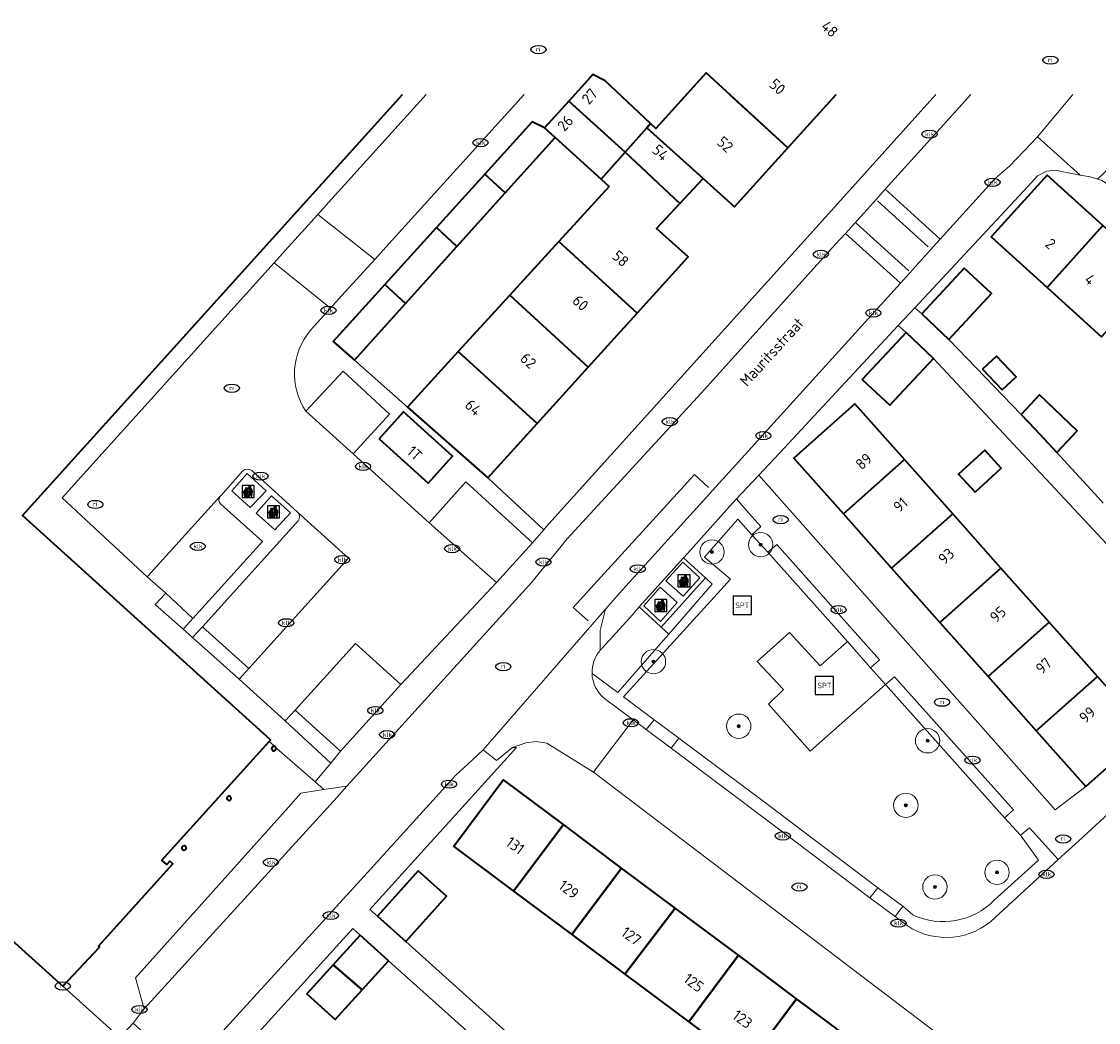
# Model space of a CAD drawing. Header units: metres. Extents: x 103671 to 105190, y 427150 to 429171.
# Tile 268 of 320: x 103787 to 103875, y 429088 to 429170. Entities that reach past the tile are written whole.
import ezdxf
from ezdxf.enums import TextEntityAlignment as Align

# ---------------------------------------------------------------- set-up
doc = ezdxf.new("R2010")
doc.units = ezdxf.units.M
for name, color, linetype, lineweight in [('B-WE-GR-BOOM-S', 253, 'Continuous', 25), ('B-WE-GR-HAAG-GV', 253, 'Continuous', 13), ('B-WE-IE-AFVAL APART PLAATS-S', 253, 'Continuous', 25), ('B-WE-IE-MEUBILAIR-S', 253, 'Continuous', 25), ('B-WE-IE-MEUBILAIR_WEGMEUBILAIR-S', 253, 'Continuous', 25), ('B-WE-OG-BEBOUWING-GV', 253, 'Continuous', 35), ('B-WE-OG-BEBOUWING-T18', 7, 'Continuous', 18), ('B-WE-OG-TERREIN_BEGROEID-GV', 253, 'Continuous', 18), ('B-WE-OG-TERREIN_ERF-GV', 253, 'Continuous', 18), ('B-WE-OG-TOPOGRAFIE-T18', 7, 'Continuous', 18), ('B-WE-VH-GESLOTENVERHARDING_BETON-GV', 253, 'Continuous', 18), ('B-WE-VH-HALFVERHARDING_GRASBETONSTEEN-GV', 253, 'Continuous', 18), ('B-WE-VH-ONVERHARD_BOOMSCHORS-GV', 253, 'Continuous', 18), ('B-WE-VH-ONVERHARD_ZAND-GV', 253, 'Continuous', 18), ('B-WE-VH-OPENVERHARDING-GV', 253, 'Continuous', 18), ('B-WE-VH-OPENVERHARDING_BETONSTRAATSTEEN-GV', 253, 'Continuous', 18), ('B-WE-VH-OPENVERHARDING_TEGEL-GV', 253, 'Continuous', 18), ('B-WE-VW-MARKERING_PICTOGRAM-G', 253, 'Continuous', 18)]:
    doc.layers.add(name, color=color, linetype=linetype, lineweight=lineweight)
doc.styles.add('NLCS-ISO', font='NLCS-ISO.ttf')
doc.styles.add('NLCS-ISO-M500-T18', font='NLCS-ISO.ttf', dxfattribs={"height": 0.9})

# ---------------------------------------------------------------- blocks, each defined once
blk = doc.blocks.new('SIE-AFVAL APART PLAATS-SO')
h = blk.add_hatch(color=256)
h.dxf.hatch_style = 1
h.paths.add_polyline_path([(-0.09, 0.07), (-1.76, 0.07, 0.819081), (-1.79, -0.09), (-1.4, -2.19, 0.36153), (-1.37, -2.21), (-0.47, -2.21, 0.36153), (-0.44, -2.19), (-0.05, -0.09, 0.819081)])
h.paths.add_polyline_path([(-0.16, -0.1), (-0.2, -0.33), (-0.49, -0.33), (-0.47, -0.1)], flags=16)
h.paths.add_polyline_path([(-0.55, -0.1), (-0.58, -0.33), (-0.87, -0.33), (-0.87, -0.1)], flags=16)
h.paths.add_polyline_path([(-0.22, -0.42), (-0.27, -0.73), (-0.53, -0.73), (-0.5, -0.42)], flags=16)
h.paths.add_polyline_path([(-0.58, -0.42), (-0.61, -0.73), (-0.87, -0.73), (-0.87, -0.42)], flags=16)
h.paths.add_polyline_path([(-0.95, -0.1), (-0.95, -0.33), (-1.27, -0.33), (-1.29, -0.1)], flags=16)
h.paths.add_polyline_path([(-0.95, -0.42), (-0.95, -0.73), (-1.23, -0.73), (-1.26, -0.42)], flags=16)
h.paths.add_polyline_path([(-0.29, -0.83), (-0.34, -1.09), (-0.56, -1.09), (-0.54, -0.83)], flags=16)
h.paths.add_polyline_path([(-0.62, -0.83), (-0.65, -1.09), (-0.87, -1.09), (-0.87, -0.83)], flags=16)
h.paths.add_polyline_path([(-0.95, -0.83), (-0.95, -1.09), (-1.2, -1.09), (-1.22, -0.83)], flags=16)
h.paths.add_polyline_path([(-1.35, -0.33), (-1.64, -0.33), (-1.69, -0.1), (-1.37, -0.1)], flags=16)
h.paths.add_polyline_path([(-1.34, -0.42), (-1.31, -0.73), (-1.57, -0.73), (-1.63, -0.42)], flags=16)
h.paths.add_polyline_path([(-0.36, -1.18), (-0.41, -1.44), (-0.6, -1.44), (-0.57, -1.18)], flags=16)
h.paths.add_polyline_path([(-0.65, -1.18), (-0.68, -1.44), (-0.87, -1.44), (-0.87, -1.18)], flags=16)
h.paths.add_polyline_path([(-1.3, -0.83), (-1.28, -1.09), (-1.5, -1.09), (-1.55, -0.83)], flags=16)
h.paths.add_polyline_path([(-0.95, -1.18), (-0.95, -1.44), (-1.17, -1.44), (-1.19, -1.18)], flags=16)
h.paths.add_polyline_path([(-0.42, -1.53), (-0.47, -1.79), (-0.63, -1.79), (-0.6, -1.53)], flags=16)
h.paths.add_polyline_path([(-1.27, -1.18), (-1.25, -1.44), (-1.44, -1.44), (-1.49, -1.18)], flags=16)
h.paths.add_polyline_path([(-0.69, -1.53), (-0.71, -1.79), (-0.87, -1.79), (-0.87, -1.53)], flags=16)
h.paths.add_polyline_path([(-0.95, -1.53), (-0.95, -1.79), (-1.13, -1.79), (-1.16, -1.53)], flags=16)
h.paths.add_polyline_path([(-1.24, -1.53), (-1.22, -1.79), (-1.37, -1.79), (-1.42, -1.53)], flags=16)
h.paths.add_polyline_path([(-0.49, -1.89), (-0.53, -2.13), (-0.66, -2.13), (-0.64, -1.89)], flags=16)
h.paths.add_polyline_path([(-0.72, -1.89), (-0.74, -2.13), (-0.87, -2.13), (-0.87, -1.89)], flags=16)
h.paths.add_polyline_path([(-0.95, -1.89), (-0.95, -2.13), (-1.1, -2.13), (-1.12, -1.89)], flags=16)
h.paths.add_polyline_path([(-1.21, -1.89), (-1.18, -2.13), (-1.31, -2.13), (-1.35, -1.89)], flags=16)
h.paths.add_polyline_path([(-0.19, 0.78, -0.01173), (-0.3, 0.78, -0.148797), (-0.42, 1.03, -0.136076), (-0.69, 0.87), (-0.78, 0.85, -0.038293), (-1.14, 0.96), (-1.19, 0.81, -0.243822), (-1.56, 0.45, 0.344326), (-1, 0.22, -0.139345), (-0.6, 0.22, 0.618436), (-0.56, 0.27, -0.441494), (-0.47, 0.44, 0.309048)])
h.paths.add_polyline_path([(-0.49, 0.51, 0.351556), (-0.64, 0.31, 0.121061), (-1.02, 0.29, -0.288745), (-1.45, 0.42, 0.203599), (-1.12, 0.79), (-1.09, 0.87, 0.083075), (-0.28, 0.71, -0.242261)], flags=16)
h.paths.add_polyline_path([(-0.4, 0.79, -0.023345), (-0.63, 0.82, 0.07081), (-0.46, 0.9, 0.059965)], flags=16)
h.paths.add_polyline_path([(1.12, 1.48), (-1.07, 1.48, 0.860559), (-1.08, 1.42), (0.29, 1, -0.146703), (0.53, 0.28, 0.421968), (0.56, 0.25), (1.6, 0.31, 0.450293), (1.63, 0.34, 0.122241)])
h.paths.add_polyline_path([(0.26, 1.93, 1), (1.07, 1.93, 1)])
h.paths.add_polyline_path([(1.65, 0.15, 0.429303), (1.62, 0.18), (0.55, 0.23, 0.38429), (0.51, 0.2), (0.16, -2.16, 0.83726), (0.22, -2.18), (0.99, -0.78, -0.688204), (1.05, -0.78), (1.36, -2.14, 0.84934), (1.42, -2.14)])
for p, q in [((-0.09, 0.07), (-1.76, 0.07)), ((-1.4, -2.19), (-1.79, -0.09)), ((-1.37, -0.1), (-1.69, -0.1)), ((-1.64, -0.33), (-1.69, -0.1)), ((-1.64, -0.33), (-1.35, -0.33)), ((-1.63, -0.42), (-1.34, -0.42)), ((-1.57, -0.73), (-1.63, -0.42)), ((-1.57, -0.73), (-1.31, -0.73)), ((-1.55, -0.83), (-1.3, -0.83)), ((-1.5, -1.09), (-1.55, -0.83)), ((-1.5, -1.09), (-1.28, -1.09)), ((-1.49, -1.18), (-1.27, -1.18)), ((-1.44, -1.44), (-1.49, -1.18)), ((-1.44, -1.44), (-1.25, -1.44)), ((-1.42, -1.53), (-1.24, -1.53)), ((-1.37, -1.79), (-1.42, -1.53)), ((-1.37, -1.79), (-1.22, -1.79)), ((-1.37, -2.21), (-0.47, -2.21)), ((-1.31, -2.13), (-1.35, -1.89)), ((-1.35, -1.89), (-1.21, -1.89)), ((-1.31, -2.13), (-1.18, -2.13)), ((-0.95, -0.1), (-1.29, -0.1)), ((-1.27, -0.33), (-0.95, -0.33)), ((-1.26, -0.42), (-0.95, -0.42)), ((-1.23, -0.73), (-0.95, -0.73)), ((-1.22, -0.83), (-0.95, -0.83)), ((-1.2, -1.09), (-0.95, -1.09)), ((-1.19, -1.18), (-0.95, -1.18)), ((-1.17, -1.44), (-0.95, -1.44)), ((-1.16, -1.53), (-0.95, -1.53)), ((-1.13, -1.79), (-0.95, -1.79)), ((-1.12, -1.89), (-0.95, -1.89)), ((-1.1, -2.13), (-0.95, -2.13)), ((-0.95, -0.1), (-0.95, -0.33)), ((-0.95, -0.42), (-0.95, -0.73)), ((-0.95, -0.83), (-0.95, -1.09)), ((-0.95, -1.18), (-0.95, -1.44)), ((-0.95, -1.53), (-0.95, -1.79)), ((-0.95, -1.89), (-0.95, -2.13)), ((-0.87, -0.1), (-0.87, -0.33)), ((-0.55, -0.1), (-0.87, -0.1)), ((-0.87, -0.33), (-0.58, -0.33)), ((-0.87, -0.42), (-0.87, -0.73)), ((-0.87, -0.42), (-0.58, -0.42)), ((-0.87, -0.73), (-0.61, -0.73)), ((-0.87, -0.83), (-0.62, -0.83)), ((-0.87, -0.83), (-0.87, -1.09)), ((-0.87, -1.09), (-0.65, -1.09)), ((-0.87, -1.18), (-0.65, -1.18)), ((-0.87, -1.18), (-0.87, -1.44)), ((-0.87, -1.44), (-0.68, -1.44)), ((-0.87, -1.53), (-0.69, -1.53)), ((-0.87, -1.53), (-0.87, -1.79)), ((-0.87, -1.79), (-0.71, -1.79)), ((-0.87, -1.89), (-0.87, -2.13)), ((-0.87, -1.89), (-0.72, -1.89)), ((-0.87, -2.13), (-0.74, -2.13)), ((-0.66, -2.13), (-0.53, -2.13)), ((-0.64, -1.89), (-0.49, -1.89)), ((-0.63, -1.79), (-0.47, -1.79)), ((-0.6, -1.44), (-0.41, -1.44)), ((-0.6, -1.53), (-0.42, -1.53)), ((-0.57, -1.18), (-0.36, -1.18)), ((-0.56, -1.09), (-0.34, -1.09)), ((-0.54, -0.83), (-0.29, -0.83)), ((-0.53, -0.73), (-0.27, -0.73)), ((-0.53, -2.13), (-0.49, -1.89)), ((-0.5, -0.42), (-0.22, -0.42)), ((-0.49, -0.33), (-0.2, -0.33)), ((-0.16, -0.1), (-0.47, -0.1)), ((-0.47, -1.79), (-0.42, -1.53)), ((-0.44, -2.19), (-0.05, -0.09)), ((-0.41, -1.44), (-0.36, -1.18)), ((-0.34, -1.09), (-0.29, -0.83)), ((-0.27, -0.73), (-0.22, -0.42)), ((-0.2, -0.33), (-0.16, -0.1))]:
    blk.add_line(p, q)
blk.add_lwpolyline([(-2.5, -2.51), (2.5, -2.51), (2.5, 2.49), (-2.5, 2.49)], close=True)
for points in [[(-0.78, 0.85, -0.038293), (-1.14, 0.96), (-1.19, 0.81, -0.243822), (-1.56, 0.45, 0.344326), (-1, 0.22, -0.139345), (-0.6, 0.22, 0.618436), (-0.56, 0.27, -0.441494), (-0.47, 0.44, 0.309048), (-0.19, 0.78, -0.01173), (-0.3, 0.78, -0.01173)], [(-0.78, 0.85), (-0.69, 0.87, 0.136076), (-0.42, 1.03, 0.156405), (-0.29, 0.77)], [(-0.78, 0.85), (-0.69, 0.87, 0.136076), (-0.42, 1.03, 0.148797), (-0.3, 0.78, 0.148797)], [(-0.63, 0.82, 0.07081), (-0.46, 0.9, 0.059965), (-0.4, 0.79, 0.059965)], [(-0.4, 0.79, -0.023345), (-0.63, 0.82)]]:
    blk.add_lwpolyline(points, format="xyb")
for points in [[(-1.09, 0.87), (-1.12, 0.79, -0.203599), (-1.45, 0.42, 0.288745), (-1.02, 0.29, -0.121061), (-0.64, 0.31, -0.351556), (-0.49, 0.51, 0.242261), (-0.28, 0.71, -0.083075)], [(-1.07, 1.48), (1.12, 1.48, -0.122241), (1.63, 0.34, -0.450293), (1.6, 0.31), (0.56, 0.25, -0.421968), (0.53, 0.28, 0.146703), (0.29, 1), (-1.08, 1.42, -0.860559)], [(0.55, 0.23), (1.62, 0.18, -0.429303), (1.65, 0.15), (1.42, -2.14, -0.84934), (1.36, -2.14), (1.05, -0.78, 0.688204), (0.99, -0.78), (0.22, -2.18, -0.83726), (0.16, -2.16), (0.51, 0.2, -0.38429)]]:
    blk.add_lwpolyline(points, format="xyb", close=True)
for points in [[(-1.35, -0.33), (-1.37, -0.1)], [(-1.31, -0.73), (-1.34, -0.42)], [(-1.28, -1.09), (-1.3, -0.83)], [(-1.27, -0.33), (-1.29, -0.1)], [(-1.25, -1.44), (-1.27, -1.18)], [(-1.23, -0.73), (-1.26, -0.42)], [(-1.22, -1.79), (-1.24, -1.53)], [(-1.2, -1.09), (-1.22, -0.83)], [(-1.18, -2.13), (-1.21, -1.89)], [(-1.17, -1.44), (-1.19, -1.18)], [(-1.18, -2.22), (-1.18, -2.21)], [(-1.13, -1.79), (-1.16, -1.53)], [(-1.1, -2.13), (-1.12, -1.89)], [(-0.74, -2.13), (-0.72, -1.89)], [(-0.71, -1.79), (-0.69, -1.53)], [(-0.68, -1.44), (-0.65, -1.18)], [(-0.66, -2.13), (-0.64, -1.89)], [(-0.65, -1.09), (-0.62, -0.83)], [(-0.63, -1.79), (-0.6, -1.53)], [(-0.61, -0.73), (-0.58, -0.42)], [(-0.6, -1.44), (-0.57, -1.18)], [(-0.58, -0.33), (-0.55, -0.1)], [(-0.56, -1.09), (-0.54, -0.83)], [(-0.53, -0.73), (-0.5, -0.42)], [(-0.49, -0.33), (-0.47, -0.1)]]:
    blk.add_lwpolyline(points)
blk.add_circle((0.66, 1.93), 0.401)
for centre, radius, start, end in [((-1.76, -0.01), 0.0869, 90, 247.281), ((-0.09, -0.01), 0.0869, 292.719, 90), ((-1.37, -2.18), 0.0318, 190.4943, 270), ((-0.47, -2.18), 0.0318, 270, 349.5057)]:
    blk.add_arc(centre, radius, start, end)
blk = doc.blocks.new('SIE-MEUBILAIR_PUT_KOLK-SO')
blk.add_ellipse((0, 0), major_axis=(1.25, 0), ratio=0.54)
at = {"style": 'NLCS-ISO'}
blk.add_text('klk', height=0.75, dxfattribs=at).set_placement((0.03, 0), align=Align.MIDDLE_CENTER)
blk = doc.blocks.new('SIE-MEUBILAIR_PUT_RIOOLPUT-SO')
blk.add_ellipse((0, 0), major_axis=(1.25, 0), ratio=0.54)
at = {"style": 'NLCS-ISO'}
blk.add_text('ri', height=0.75, dxfattribs=at).set_placement((-0.04, 0.07), align=Align.MIDDLE_CENTER)
blk = doc.blocks.new('SIE-WEG_SPEELTOESTEL-SO')
at = {"flags": 128}
blk.add_lwpolyline([(-3.75, -3.75), (3.75, -3.75), (3.75, 3.75), (-3.75, 3.75)], close=True, dxfattribs=at)
at = {"style": 'NLCS-ISO'}
blk.add_text('SPT', height=2.25, dxfattribs=at).set_placement((0, 0), align=Align.MIDDLE_CENTER)
blk = doc.blocks.new('SGR-BOOM_GBKN-SO')
at = {"linetype": 'ByBlock', "lineweight": 18}
h = blk.add_hatch(color=0, dxfattribs=at)
h.dxf.hatch_style = 1
edge = h.paths.add_edge_path()
edge.add_arc((0, 0), 0.25, 0, 360)
at = {"color": 0, "linetype": 'ByBlock', "lineweight": 18}
for radius in [2, 0.25]:
    blk.add_circle((0, 0), radius, dxfattribs=at)
at = {"color": 0, "linetype": 'ByBlock', "lineweight": 18, "style": 'NLCS-ISO'}
blk.add_attdef('SOORT', (2.5, 0), '', height=1.5, dxfattribs=at)

msp = doc.modelspace()

# ---------------------------------------------------------------- linework, layer by layer
at = {"layer": 'B-WE-GR-HAAG-GV', "flags": 128}
for points in [[(103846.441, 429130.093), (103845.405, 429131.259), (103845.095, 429130.913), (103841.392, 429126.779), (103841.07, 429126.419), (103842.881, 429124.768), (103843.431, 429124.266), (103839.856, 429120.161), (103839.415, 429119.654), (103835.675, 429115.359), (103833.555, 429116.938)], [(103834.592, 429114.868), (103836.93, 429113.116), (103837.998, 429112.315), (103838.663, 429113.135), (103836.146, 429115.009), (103839.425, 429118.618), (103844.932, 429124.679), (103842.795, 429126.474), (103845.536, 429129.606), (103846.677, 429128.321), (103847.416, 429128.995), (103846.441, 429130.093)], [(103866.67, 429096.917), (103871.818, 429101.641), (103869.453, 429104.243), (103868.735, 429103.639), (103870.216, 429101.59), (103866.571, 429098.313)], [(103859.896, 429097.107), (103859.074, 429097.816), (103858.431, 429096.963), (103859.412, 429096.224)]]:
    msp.add_lwpolyline(points, dxfattribs=at)
for points in [[(103848.729, 429127.516), (103847.994, 429126.891), (103854.522, 429119.54), (103856.405, 429117.398), (103857.149, 429118.043), (103856.024, 429119.303)], [(103798.564, 429123.517), (103797.706, 429122.596), (103799.999, 429120.571), (103800.803, 429121.452)], [(103801.578, 429120.764), (103800.762, 429119.873), (103804.589, 429116.464), (103805.376, 429117.35)], [(103858.381, 429116.662), (103857.636, 429116.032), (103867.416, 429105.076), (103868.139, 429105.725)], [(103809.19, 429113.914), (103808.356, 429113.034), (103812.114, 429109.573), (103812.917, 429110.555)], [(103840.677, 429111.604), (103840.04, 429110.784), (103848.866, 429104.168), (103856.373, 429098.513), (103857.007, 429099.341), (103847.683, 429106.402)]]:
    msp.add_lwpolyline(points, close=True, dxfattribs=at)
at = {"layer": 'B-WE-GR-HAAG-GV'}
for points in [[(103833.555, 429116.938, 0.219818), (103834.592, 429114.868)], [(103866.571, 429098.313, -0.318251), (103859.896, 429097.107)], [(103859.412, 429096.224, 0.356952), (103866.67, 429096.917)]]:
    msp.add_lwpolyline(points, format="xyb", dxfattribs=at)
at = {"layer": 'B-WE-OG-BEBOUWING-GV', "flags": 128}
for points in [[(103834.646, 429165.588), (103833.623, 429166.1), (103833.434, 429165.891), (103831.649, 429163.918), (103836.266, 429159.739), (103838.043, 429161.74), (103838.347, 429162.082)], [(103849.635, 429160.097), (103842.919, 429166.244), (103838.79, 429161.663), (103838.347, 429162.082), (103838.043, 429161.74), (103842.669, 429157.573), (103845.248, 429155.25)], [(103831.649, 429163.918), (103829.656, 429161.716), (103830.521, 429160.932), (103834.294, 429157.515), (103836.266, 429159.739)], [(103830.521, 429160.932), (103829.656, 429161.716), (103828.653, 429162.221), (103824.758, 429157.928), (103826.436, 429156.396)], [(103840.762, 429155.521), (103842.669, 429157.573), (103838.043, 429161.74), (103836.266, 429159.739)], [(103830.821, 429152.392), (103837.252, 429146.521), (103841.435, 429151.147), (103838.856, 429153.47), (103840.762, 429155.521), (103836.266, 429159.739), (103834.294, 429157.515), (103834.951, 429156.921)], [(103826.436, 429156.396), (103824.758, 429157.928), (103820.781, 429153.543), (103822.468, 429151.991)], [(103875.495, 429153.708), (103870.905, 429157.856), (103866.306, 429152.767), (103870.907, 429148.61)], [(103822.468, 429151.991), (103820.781, 429153.543), (103816.538, 429148.866), (103818.247, 429147.305)], [(103879.966, 429149.668), (103875.495, 429153.708), (103870.907, 429148.61), (103875.369, 429144.578)], [(103837.252, 429146.521), (103830.821, 429152.392), (103826.811, 429147.994), (103833.236, 429142.082)], [(103860.618, 429146.445), (103862.853, 429144.363), (103866.35, 429148.114), (103864.116, 429150.197)], [(103818.247, 429147.305), (103816.538, 429148.866), (103812.3, 429144.194), (103814.052, 429142.648)], [(103822.577, 429143.351), (103829.044, 429137.446), (103833.236, 429142.082), (103826.811, 429147.994)], [(103861.594, 429142.802), (103859.33, 429144.912), (103855.738, 429141.056), (103858.003, 429138.947)], [(103829.044, 429137.446), (103822.577, 429143.351), (103818.421, 429138.793), (103825.006, 429132.982)], [(103865.613, 429141.903), (103867.212, 429140.207), (103868.361, 429141.29), (103866.761, 429142.986)], [(103854.194, 429130.023), (103859.205, 429134.486), (103855.138, 429139.061), (103850.13, 429134.593)], [(103868.787, 429138.19), (103869.908, 429137.023), (103871.702, 429135.067), (103873.378, 429136.846), (103870.287, 429139.817)], [(103816.089, 429136.185), (103820.107, 429132.544), (103822.104, 429134.759), (103818.086, 429138.4)], [(103865.001, 429131.812), (103867.152, 429133.775), (103865.798, 429135.259), (103863.647, 429133.296)], [(103858.151, 429125.573), (103863.163, 429130.036), (103859.205, 429134.486), (103854.194, 429130.023)], [(103863.163, 429130.036), (103858.151, 429125.573), (103862.109, 429121.122), (103867.12, 429125.586)], [(103866.067, 429116.673), (103871.077, 429121.135), (103867.12, 429125.586), (103862.109, 429121.122)], [(103866.067, 429116.673), (103870.024, 429112.222), (103875.034, 429116.685), (103871.077, 429121.135)], [(103874.089, 429107.651), (103879.098, 429112.115), (103875.034, 429116.685), (103870.024, 429112.222)], [(103827.123, 429099.061), (103831.204, 429104.523), (103826.282, 429108.201), (103822.214, 429102.729)], [(103831.204, 429104.523), (103827.123, 429099.061), (103831.909, 429095.485), (103835.987, 429100.95)], [(103836.248, 429092.243), (103840.383, 429097.665), (103835.987, 429100.95), (103831.909, 429095.485)], [(103815.945, 429096.994), (103818.267, 429094.909), (103821.612, 429098.635), (103819.29, 429100.72)], [(103840.383, 429097.665), (103836.248, 429092.243), (103841.491, 429088.325), (103845.572, 429093.788)], [(103816.84, 429093.345), (103814.519, 429095.449), (103812.306, 429093.007), (103814.678, 429090.959)], [(103814.678, 429090.959), (103812.306, 429093.007), (103810.147, 429090.625), (103812.468, 429088.521)], [(103850.353, 429090.216), (103845.572, 429093.788), (103841.491, 429088.325), (103846.272, 429084.753)], [(103855.143, 429086.637), (103850.353, 429090.216), (103846.272, 429084.753), (103851.062, 429081.175)]]:
    msp.add_lwpolyline(points, close=True, dxfattribs=at)
for points in [[(103775.061, 429164.479), (103764.597, 429152.816), (103764.878, 429152.549), (103759.922, 429147.088), (103762.896, 429144.383), (103762.623, 429144.087), (103765.624, 429141.42), (103756.838, 429131.708), (103751.66, 429125.984), (103790.108, 429091.262), (103793.137, 429094.448), (103793.05, 429094.531), (103799.16, 429101.285), (103798.901, 429101.511), (103798.658, 429101.232), (103798.236, 429101.6), (103807.05, 429111.345), (103807.159, 429111.466), (103786.812, 429129.891), (103818.013, 429164.479)], [(103844.848, 429164.479), (103849.635, 429160.097), (103853.6, 429164.479)]]:
    msp.add_lwpolyline(points, dxfattribs=at)
at = {"layer": 'B-WE-OG-BEBOUWING-GV'}
for points in [[(103807.506, 429110.934, 1.404315), (103807.503, 429110.579)], [(103807.503, 429110.579, 0.452365), (103807.611, 429110.838)], [(103807.611, 429110.838, 0.193867), (103807.506, 429110.934)], [(103803.783, 429106.867, 1.224559), (103803.805, 429106.511)], [(103803.805, 429106.511, 0.803428), (103803.783, 429106.867)], [(103800.068, 429102.79, 1.287765), (103800.155, 429102.446)], [(103800.155, 429102.446, 0.758715), (103800.068, 429102.79)]]:
    msp.add_lwpolyline(points, format="xyb", dxfattribs=at)
at = {"layer": 'B-WE-OG-TERREIN_BEGROEID-GV', "flags": 128}
for points in [[(103857.636, 429116.032), (103851.45, 429110.547), (103848.039, 429114.415), (103849.287, 429115.599), (103848.817, 429116.094), (103847.101, 429117.902), (103849.763, 429120.295), (103852.296, 429117.564), (103854.522, 429119.54), (103847.994, 429126.891), (103846.677, 429128.321), (103845.536, 429129.606), (103842.795, 429126.474), (103844.932, 429124.679), (103839.425, 429118.618), (103836.146, 429115.009), (103838.663, 429113.135), (103840.677, 429111.604), (103847.683, 429106.402), (103857.007, 429099.341), (103859.074, 429097.816), (103859.896, 429097.107)], [(103866.571, 429098.313), (103870.216, 429101.59), (103868.735, 429103.639), (103867.416, 429105.076), (103857.636, 429116.032)]]:
    msp.add_lwpolyline(points, dxfattribs=at)
at = {"layer": 'B-WE-OG-TERREIN_BEGROEID-GV'}
msp.add_lwpolyline([(103859.896, 429097.107, 0.318251), (103866.571, 429098.313)], format="xyb", dxfattribs=at)
at = {"layer": 'B-WE-OG-TERREIN_ERF-GV', "flags": 128}
for points in [[(103853.6, 429164.479), (103849.635, 429160.097), (103845.248, 429155.25), (103842.669, 429157.573), (103840.762, 429155.521), (103838.856, 429153.47), (103841.435, 429151.147), (103837.252, 429146.521), (103833.236, 429142.082), (103829.044, 429137.446), (103825.006, 429132.982), (103829.593, 429128.73), (103829.778, 429128.935), (103851.257, 429152.759), (103861.785, 429164.479)], [(103835.817, 429164.479), (103838.347, 429162.082), (103838.79, 429161.663), (103841.328, 429164.479)], [(103875.409, 429157.417), (103875.041, 429157.523), (103874.439, 429157.696), (103873.629, 429157.842), (103872.629, 429158.022), (103871.599, 429158.266), (103870.895, 429158.173), (103870.131, 429157.781), (103869.358, 429156.951), (103860.061, 429146.963), (103860.618, 429146.445), (103864.116, 429150.197), (103866.35, 429148.114), (103862.853, 429144.363), (103868.787, 429138.19), (103870.287, 429139.817), (103873.378, 429136.846), (103871.702, 429135.067), (103875.092, 429131.369), (103875.522, 429130.899)], [(103875.369, 429144.578), (103870.907, 429148.61), (103866.306, 429152.767), (103870.905, 429157.856), (103875.495, 429153.708)], [(103876.195, 429127.138), (103861.594, 429142.802), (103858.003, 429138.947), (103855.738, 429141.056), (103859.33, 429144.912), (103858.699, 429145.5), (103851.441, 429137.702), (103849.35, 429135.456), (103847.261, 429133.212), (103871.561, 429105.742), (103874.089, 429107.651), (103870.024, 429112.222), (103866.067, 429116.673), (103862.109, 429121.122), (103858.151, 429125.573), (103854.194, 429130.023), (103850.13, 429134.593), (103855.138, 429139.061), (103859.205, 429134.486), (103863.163, 429130.036), (103867.12, 429125.586), (103871.077, 429121.135), (103875.034, 429116.685), (103879.098, 429112.115)], [(103867.569, 429083.052), (103833.665, 429108.82), (103829.835, 429111.203), (103828.984, 429111.347), (103828.132, 429111.234), (103827.021, 429110.863), (103827.348, 429110.856), (103815.321, 429097.554), (103815.945, 429096.994), (103819.29, 429100.72), (103821.612, 429098.635), (103818.267, 429094.909), (103826.477, 429087.543)], [(103846.272, 429084.753), (103841.491, 429088.325), (103836.248, 429092.243), (103831.909, 429095.485), (103827.123, 429099.061), (103822.214, 429102.729), (103826.282, 429108.201), (103831.204, 429104.523), (103835.987, 429100.95), (103840.383, 429097.665), (103845.572, 429093.788), (103850.353, 429090.216), (103855.143, 429086.637)], [(103827.984, 429083.378), (103816.84, 429093.345), (103814.678, 429090.959), (103812.468, 429088.521), (103810.147, 429090.625), (103812.306, 429093.007), (103814.519, 429095.449), (103813.913, 429095.998), (103800.855, 429081.556)]]:
    msp.add_lwpolyline(points, dxfattribs=at)
for points in [[(103830.821, 429152.392), (103834.951, 429156.921), (103834.294, 429157.515), (103830.521, 429160.932), (103826.436, 429156.396), (103822.468, 429151.991), (103818.247, 429147.305), (103814.052, 429142.648), (103818.421, 429138.793), (103822.577, 429143.351), (103826.811, 429147.994)], [(103865.613, 429141.903), (103866.761, 429142.986), (103868.361, 429141.29), (103867.212, 429140.207)], [(103867.152, 429133.775), (103865.001, 429131.812), (103863.647, 429133.296), (103865.798, 429135.259)]]:
    msp.add_lwpolyline(points, close=True, dxfattribs=at)
at = {"layer": 'B-WE-VH-GESLOTENVERHARDING_BETON-GV', "flags": 128}
for points in [[(103805.502, 429130.548), (103806.801, 429131.927), (103805.251, 429133.338), (103803.981, 429131.916)], [(103807.515, 429128.732), (103808.809, 429130.121), (103807.257, 429131.516), (103805.978, 429130.098)], [(103842.393, 429124.769), (103841.008, 429126.07), (103839.607, 429124.541), (103841.033, 429123.266)], [(103840.554, 429122.751), (103839.153, 429124.008), (103837.798, 429122.479), (103839.191, 429121.196)]]:
    msp.add_lwpolyline(points, close=True, dxfattribs=at)
at = {"layer": 'B-WE-VH-HALFVERHARDING_GRASBETONSTEEN-GV', "flags": 128}
for points in [[(103839.856, 429120.161), (103839.227, 429120.74), (103837.438, 429122.388), (103836.893, 429121.783), (103834.397, 429119.011)], [(103833.555, 429116.938), (103835.675, 429115.359), (103839.415, 429119.654), (103839.856, 429120.161)]]:
    msp.add_lwpolyline(points, dxfattribs=at)
at = {"layer": 'B-WE-VH-HALFVERHARDING_GRASBETONSTEEN-GV'}
for points in [[(103834.216, 429118.819, 0.186546), (103833.555, 429116.938)], [(103834.397, 429119.011, 0.024187), (103834.216, 429118.819)]]:
    msp.add_lwpolyline(points, format="xyb", dxfattribs=at)
at = {"layer": 'B-WE-VH-ONVERHARD_BOOMSCHORS-GV', "flags": 128}
msp.add_lwpolyline([(103856.405, 429117.398), (103854.522, 429119.54), (103852.296, 429117.564), (103849.763, 429120.295), (103847.101, 429117.902), (103848.817, 429116.094), (103849.287, 429115.599), (103848.039, 429114.415), (103851.45, 429110.547), (103857.636, 429116.032)], close=True, dxfattribs=at)
at = {"layer": 'B-WE-VH-ONVERHARD_ZAND-GV', "flags": 128}
for points in [[(103846.441, 429130.093), (103845.405, 429131.259), (103845.095, 429130.913), (103841.392, 429126.779), (103841.07, 429126.419), (103842.881, 429124.768), (103843.431, 429124.266), (103839.856, 429120.161), (103839.415, 429119.654), (103835.675, 429115.359), (103833.555, 429116.938)], [(103834.592, 429114.868), (103836.93, 429113.116), (103837.998, 429112.315), (103838.663, 429113.135), (103836.146, 429115.009), (103839.425, 429118.618), (103844.932, 429124.679), (103842.795, 429126.474), (103845.536, 429129.606), (103846.677, 429128.321), (103847.416, 429128.995), (103846.441, 429130.093)], [(103866.67, 429096.917), (103871.818, 429101.641), (103869.453, 429104.243), (103868.735, 429103.639), (103870.216, 429101.59), (103866.571, 429098.313)], [(103859.896, 429097.107), (103859.074, 429097.816), (103858.431, 429096.963), (103859.412, 429096.224)]]:
    msp.add_lwpolyline(points, dxfattribs=at)
for points in [[(103848.729, 429127.516), (103847.994, 429126.891), (103854.522, 429119.54), (103856.405, 429117.398), (103857.149, 429118.043), (103856.024, 429119.303)], [(103843.431, 429124.266), (103842.881, 429124.768), (103839.227, 429120.74), (103839.856, 429120.161)], [(103798.564, 429123.517), (103797.706, 429122.596), (103799.999, 429120.571), (103800.803, 429121.452)], [(103801.578, 429120.764), (103800.762, 429119.873), (103804.589, 429116.464), (103805.376, 429117.35)], [(103858.381, 429116.662), (103857.636, 429116.032), (103867.416, 429105.076), (103868.139, 429105.725)], [(103809.19, 429113.914), (103808.356, 429113.034), (103812.114, 429109.573), (103812.917, 429110.555)], [(103840.677, 429111.604), (103840.04, 429110.784), (103848.866, 429104.168), (103856.373, 429098.513), (103857.007, 429099.341), (103847.683, 429106.402)]]:
    msp.add_lwpolyline(points, close=True, dxfattribs=at)
at = {"layer": 'B-WE-VH-ONVERHARD_ZAND-GV'}
for points in [[(103833.555, 429116.938, 0.219818), (103834.592, 429114.868)], [(103866.571, 429098.313, -0.318251), (103859.896, 429097.107)], [(103859.412, 429096.224, 0.356952), (103866.67, 429096.917)]]:
    msp.add_lwpolyline(points, format="xyb", dxfattribs=at)
at = {"layer": 'B-WE-VH-OPENVERHARDING-GV', "flags": 128}
for points in [[(103818.013, 429164.479), (103786.812, 429129.891), (103807.159, 429111.466), (103807.05, 429111.345), (103807.427, 429111.006), (103807.506, 429110.934)], [(103808.356, 429113.034), (103804.589, 429116.464), (103800.762, 429119.873), (103799.999, 429120.571), (103797.706, 429122.596), (103798.564, 429123.517), (103797.045, 429124.862), (103790.054, 429131.36), (103807.473, 429150.656), (103808.383, 429151.664), (103811.05, 429154.619), (103811.966, 429155.633), (103819.951, 429164.479)], [(103861.785, 429164.479), (103851.257, 429152.759), (103829.778, 429128.935), (103829.593, 429128.73), (103828.666, 429127.665), (103825.714, 429124.399), (103817.867, 429116.032), (103812.917, 429110.555), (103812.114, 429109.573), (103810.819, 429108.032), (103811.555, 429107.389), (103813.444, 429107.676), (103828.624, 429124.432), (103831.519, 429127.992), (103842.508, 429139.95), (103853.553, 429152.17), (103854.361, 429153.064), (103856.896, 429155.869), (103857.629, 429156.68), (103862.139, 429161.67), (103864.642, 429164.479)], [(103819.951, 429164.479), (103811.966, 429155.633), (103811.05, 429154.619), (103815.718, 429150.926), (103816.634, 429151.939), (103827.979, 429164.479)], [(103873.027, 429164.479), (103870.126, 429160.989), (103873.629, 429157.842), (103874.439, 429157.696), (103875.041, 429157.523), (103876.618, 429158.982), (103877.615, 429158.301), (103880.929, 429162.215), (103880.06, 429163.42), (103881.395, 429164.479)], [(103860.061, 429146.963), (103869.358, 429156.951), (103870.131, 429157.781), (103870.895, 429158.173), (103871.599, 429158.266), (103872.629, 429158.022), (103873.629, 429157.842), (103870.126, 429160.989), (103867.813, 429158.589), (103866.681, 429157.608), (103862.139, 429152.594), (103861.598, 429151.997), (103858.867, 429148.982), (103858.349, 429148.41), (103851.133, 429140.445), (103835.817, 429123.532), (103834.659, 429122.196), (103834.237, 429120.459), (103834.216, 429118.819)], [(103810.451, 429145.105), (103812.095, 429146.922), (103807.473, 429150.656), (103790.054, 429131.36), (103797.045, 429124.862), (103803.06, 429131.501), (103803.076, 429131.519), (103804.894, 429133.564)], [(103834.397, 429119.011), (103836.893, 429121.783), (103837.438, 429122.388), (103841.07, 429126.419), (103841.392, 429126.779), (103845.095, 429130.913), (103845.405, 429131.259), (103847.261, 429133.212), (103849.35, 429135.456), (103851.441, 429137.702), (103858.699, 429145.5), (103860.061, 429146.963)], [(103805.621, 429133.583), (103809.392, 429130.169), (103813.574, 429126.4), (103805.376, 429117.35), (103804.589, 429116.464), (103808.356, 429113.034), (103809.19, 429113.914), (103814.14, 429119.389), (103817.867, 429116.032), (103825.714, 429124.399), (103820.196, 429129.291), (103813.945, 429134.954), (103810.068, 429138.467)], [(103807.611, 429110.838), (103807.725, 429110.735), (103810.819, 429108.032), (103812.114, 429109.573), (103808.356, 429113.034)], [(103807.506, 429110.934), (103807.427, 429111.006), (103807.05, 429111.345), (103798.236, 429101.6), (103798.658, 429101.232), (103798.901, 429101.511), (103799.16, 429101.285), (103793.05, 429094.531), (103793.137, 429094.448), (103790.108, 429091.262), (103794.786, 429087.038), (103795.882, 429088.222), (103796.387, 429088.863), (103796.796, 429089.397), (103796.074, 429091.944), (103808.636, 429105.939), (103809.644, 429107.098), (103811.555, 429107.389)], [(103826.477, 429087.543), (103818.267, 429094.909), (103815.945, 429096.994), (103815.321, 429097.554), (103827.348, 429110.856), (103827.021, 429110.863), (103825.714, 429109.796), (103824.61, 429110.657), (103823.769, 429109.868), (103822.339, 429108.554), (103815.676, 429101.2), (103802.411, 429086.636)], [(103811.555, 429107.389), (103810.819, 429108.032), (103807.725, 429110.735), (103807.611, 429110.838)], [(103800.855, 429081.556), (103813.913, 429095.998), (103814.519, 429095.449), (103816.84, 429093.345), (103827.984, 429083.378)]]:
    msp.add_lwpolyline(points, dxfattribs=at)
for points in [[(103877.615, 429158.301), (103876.618, 429158.982), (103875.041, 429157.523), (103875.409, 429157.417), (103876.272, 429156.819), (103926.27, 429111.591), (103930.466, 429107.795), (103931.82, 429109.254), (103921.406, 429118.618)], [(103858.349, 429148.41), (103858.867, 429148.982), (103854.361, 429153.064), (103853.553, 429152.17), (103842.508, 429139.95), (103831.519, 429127.992), (103828.624, 429124.432), (103813.444, 429107.676), (103812.63, 429106.777), (103796.796, 429089.397), (103796.387, 429088.863), (103795.882, 429088.222), (103800.247, 429084.25), (103802.411, 429086.636), (103815.676, 429101.2), (103822.339, 429108.554), (103823.769, 429109.868), (103824.61, 429110.657), (103834.659, 429122.196), (103835.817, 429123.532), (103851.133, 429140.445)], [(103751.304, 429136.858), (103746.002, 429131.091), (103745.713, 429131.356), (103742.399, 429127.771), (103743.631, 429127.85), (103744.01, 429127.805), (103746.093, 429127.794), (103785.59, 429092.275), (103784.057, 429091.147), (103784.009, 429088.442), (103784.408, 429087.64), (103787.082, 429085.174), (103787.66, 429085.802), (103790.879, 429082.82), (103794.786, 429087.038), (103790.108, 429091.262), (103751.66, 429125.984), (103756.838, 429131.708)], [(103841.07, 429126.419), (103837.438, 429122.388), (103839.227, 429120.74), (103842.881, 429124.768)], [(103841.008, 429126.07), (103842.393, 429124.769), (103841.033, 429123.266), (103839.607, 429124.541)], [(103839.153, 429124.008), (103840.554, 429122.751), (103839.191, 429121.196), (103837.798, 429122.479)], [(103838.663, 429113.135), (103837.998, 429112.315), (103840.04, 429110.784), (103840.677, 429111.604)], [(103857.007, 429099.341), (103856.373, 429098.513), (103858.431, 429096.963), (103859.074, 429097.816)]]:
    msp.add_lwpolyline(points, close=True, dxfattribs=at)
at = {"layer": 'B-WE-VH-OPENVERHARDING-GV'}
for points in [[(103810.068, 429138.467, -0.335488), (103810.451, 429145.105)], [(103804.894, 429133.564, -0.355729), (103805.621, 429133.583)], [(103834.216, 429118.819, -0.024187), (103834.397, 429119.011)], [(103807.503, 429110.579, -1.404315), (103807.506, 429110.934)], [(103807.611, 429110.838, -0.452365), (103807.503, 429110.579)], [(103807.506, 429110.934, -0.193867), (103807.611, 429110.838)], [(103803.805, 429106.511, -1.224559), (103803.783, 429106.867)], [(103803.783, 429106.867, -0.803428), (103803.805, 429106.511)], [(103800.155, 429102.446, -1.287765), (103800.068, 429102.79)], [(103800.068, 429102.79, -0.758715), (103800.155, 429102.446)]]:
    msp.add_lwpolyline(points, format="xyb", dxfattribs=at)
at = {"layer": 'B-WE-VH-OPENVERHARDING_BETONSTRAATSTEEN-GV', "flags": 128}
for points in [[(103864.642, 429164.479), (103862.139, 429161.67), (103857.629, 429156.68), (103862.139, 429152.594), (103866.681, 429157.608), (103867.813, 429158.589), (103870.126, 429160.989), (103873.027, 429164.479)], [(103803.06, 429131.501), (103797.045, 429124.862), (103798.564, 429123.517), (103800.803, 429121.452), (103806.497, 429127.751)], [(103806.497, 429127.751), (103803.085, 429130.819)], [(103813.574, 429126.4), (103809.392, 429130.169)], [(103809.435, 429129.455), (103801.578, 429120.764), (103805.376, 429117.35), (103813.574, 429126.4)], [(103859.412, 429096.224), (103858.431, 429096.963), (103856.373, 429098.513), (103848.866, 429104.168), (103840.04, 429110.784), (103837.998, 429112.315), (103836.93, 429113.116), (103833.907, 429109.138), (103833.665, 429108.82), (103867.569, 429083.052), (103869.726, 429081.413), (103874.571, 429085.849), (103886.481, 429096.753), (103886.207, 429097.061), (103886.4, 429097.236), (103883.859, 429100.049)], [(103883.859, 429100.049), (103881.735, 429102.401), (103879.606, 429104.757), (103877.601, 429106.977), (103876.667, 429106.081), (103873.519, 429103.199), (103871.818, 429101.641), (103866.67, 429096.917)]]:
    msp.add_lwpolyline(points, dxfattribs=at)
for points in [[(103862.139, 429152.594), (103857.629, 429156.68), (103856.896, 429155.869), (103854.361, 429153.064), (103858.867, 429148.982), (103861.598, 429151.997)], [(103815.718, 429150.926), (103811.05, 429154.619), (103808.383, 429151.664), (103807.473, 429150.656), (103812.095, 429146.922), (103813.006, 429147.929)], [(103810.068, 429138.467), (103813.945, 429134.954), (103816.929, 429138.211), (103813.13, 429141.761)], [(103820.196, 429129.291), (103825.714, 429124.399), (103828.666, 429127.665), (103823.19, 429132.65)], [(103817.867, 429116.032), (103814.14, 429119.389), (103809.19, 429113.914), (103812.917, 429110.555)], [(103812.63, 429106.777), (103813.444, 429107.676), (103811.555, 429107.389), (103809.644, 429107.098), (103808.636, 429105.939), (103796.074, 429091.944), (103796.796, 429089.397)]]:
    msp.add_lwpolyline(points, close=True, dxfattribs=at)
at = {"layer": 'B-WE-VH-OPENVERHARDING_BETONSTRAATSTEEN-GV'}
for points in [[(103803.085, 429130.819, -0.393368), (103803.06, 429131.501)], [(103809.392, 429130.169, -0.393063), (103809.435, 429129.455)], [(103866.67, 429096.917, -0.356952), (103859.412, 429096.224)]]:
    msp.add_lwpolyline(points, format="xyb", dxfattribs=at)
at = {"layer": 'B-WE-VH-OPENVERHARDING_TEGEL-GV', "flags": 128}
for points in [[(103810.068, 429138.467), (103813.13, 429141.761), (103816.929, 429138.211), (103813.945, 429134.954), (103820.196, 429129.291), (103823.19, 429132.65), (103828.666, 429127.665), (103829.593, 429128.73), (103825.006, 429132.982), (103818.421, 429138.793), (103814.052, 429142.648), (103812.3, 429144.194), (103816.538, 429148.866), (103820.781, 429153.543), (103824.758, 429157.928), (103828.653, 429162.221), (103829.656, 429161.716), (103831.649, 429163.918), (103832.156, 429164.479)], [(103827.979, 429164.479), (103816.634, 429151.939), (103815.718, 429150.926), (103813.006, 429147.929), (103812.095, 429146.922), (103810.451, 429145.105)], [(103875.522, 429130.899), (103875.092, 429131.369), (103871.702, 429135.067), (103869.908, 429137.023), (103868.787, 429138.19), (103862.853, 429144.363), (103860.618, 429146.445), (103860.061, 429146.963), (103858.699, 429145.5), (103859.33, 429144.912), (103861.594, 429142.802), (103876.195, 429127.138)], [(103804.894, 429133.564), (103803.076, 429131.519), (103803.06, 429131.501)], [(103809.392, 429130.169), (103805.621, 429133.583)], [(103879.098, 429112.115), (103874.089, 429107.651), (103871.561, 429105.742), (103847.261, 429133.212), (103845.405, 429131.259), (103846.441, 429130.093), (103847.416, 429128.995), (103846.677, 429128.321), (103847.994, 429126.891), (103848.729, 429127.516), (103856.024, 429119.303), (103857.149, 429118.043), (103856.405, 429117.398), (103857.636, 429116.032), (103858.381, 429116.662), (103868.139, 429105.725), (103867.416, 429105.076), (103868.735, 429103.639), (103869.453, 429104.243), (103871.818, 429101.641), (103873.519, 429103.199), (103876.667, 429106.081)], [(103803.085, 429130.819), (103806.497, 429127.751), (103800.803, 429121.452), (103799.999, 429120.571), (103800.762, 429119.873), (103801.578, 429120.764), (103809.435, 429129.455)], [(103834.216, 429118.819), (103834.237, 429120.459), (103834.659, 429122.196), (103824.61, 429110.657), (103825.714, 429109.796), (103827.021, 429110.863), (103828.132, 429111.234), (103828.984, 429111.347), (103829.835, 429111.203), (103833.665, 429108.82), (103833.907, 429109.138), (103836.93, 429113.116), (103834.592, 429114.868)]]:
    msp.add_lwpolyline(points, dxfattribs=at)
at = {"layer": 'B-WE-VH-OPENVERHARDING_TEGEL-GV'}
for points in [[(103810.451, 429145.105, 0.335488), (103810.068, 429138.467)], [(103805.621, 429133.583, 0.355729), (103804.894, 429133.564)], [(103803.06, 429131.501, 0.393368), (103803.085, 429130.819)], [(103809.435, 429129.455, 0.393063), (103809.392, 429130.169)], [(103833.555, 429116.938, -0.186546), (103834.216, 429118.819)], [(103834.592, 429114.868, -0.219818), (103833.555, 429116.938)]]:
    msp.add_lwpolyline(points, format="xyb", dxfattribs=at)
at = {"layer": 'B-WE-VH-OPENVERHARDING_TEGEL-GV', "flags": 128}
for points in [[(103816.089, 429136.185), (103818.086, 429138.4), (103822.104, 429134.759), (103820.107, 429132.544)], [(103805.502, 429130.548), (103803.981, 429131.916), (103805.251, 429133.338), (103806.801, 429131.927)], [(103807.515, 429128.732), (103805.978, 429130.098), (103807.257, 429131.516), (103808.809, 429130.121)]]:
    msp.add_lwpolyline(points, close=True, dxfattribs=at)
at = {"layer": 'B-WE-VW-MARKERING_PICTOGRAM-G', "flags": 128}
for points in [[(103856.987, 429155.738), (103861.151, 429151.952)], [(103855.23, 429153.906), (103859.567, 429149.997)], [(103831.998, 429122.35), (103841.969, 429133.259)], [(103841.969, 429133.259), (103843.12, 429132.207)], [(103833.227, 429121.244), (103831.998, 429122.35)]]:
    msp.add_lwpolyline(points, dxfattribs=at)

# ---------------------------------------------------------------- block references
at = {"layer": 'B-WE-GR-BOOM-S', "xscale": 0.5, "yscale": 0.5, "zscale": 0.5}
for p in [(103847.4, 429127.5), (103843.4, 429126.9), (103838.6, 429117.9), (103845.6, 429112.6), (103861.1, 429111.4), (103859.316, 429106.107), (103866.8, 429100.6), (103861.7, 429099.4)]:
    msp.add_blockref('SGR-BOOM_GBKN-SO', p, dxfattribs=at)
at = {"layer": 'B-WE-IE-AFVAL APART PLAATS-S', "xscale": 0.2, "yscale": 0.2, "zscale": 0.2}
for p in [(103805.328, 429131.873), (103807.408, 429130.199), (103841.1, 429124.54), (103839.203, 429122.516)]:
    msp.add_blockref('SIE-AFVAL APART PLAATS-SO', p, dxfattribs=at)
at = {"layer": 'B-WE-IE-MEUBILAIR-S', "xscale": 0.5, "yscale": 0.5, "zscale": 0.5}
for name, p in [('SIE-MEUBILAIR_PUT_RIOOLPUT-SO', (103829.159, 429168.155)), ('SIE-MEUBILAIR_PUT_RIOOLPUT-SO', (103871.191, 429167.286)), ('SIE-MEUBILAIR_PUT_KOLK-SO', (103861.26, 429161.21)), ('SIE-MEUBILAIR_PUT_KOLK-SO', (103824.4, 429160.51)), ('SIE-MEUBILAIR_PUT_KOLK-SO', (103866.43, 429157.26)), ('SIE-MEUBILAIR_PUT_KOLK-SO', (103852.34, 429151.34)), ('SIE-MEUBILAIR_PUT_KOLK-SO', (103811.92, 429146.74)), ('SIE-MEUBILAIR_PUT_KOLK-SO', (103856.65, 429146.53)), ('SIE-MEUBILAIR_PUT_RIOOLPUT-SO', (103803.99, 429140.349)), ('SIE-MEUBILAIR_PUT_KOLK-SO', (103839.94, 429137.61)), ('SIE-MEUBILAIR_PUT_KOLK-SO', (103847.62, 429136.45)), ('SIE-MEUBILAIR_PUT_KOLK-SO', (103814.76, 429133.93)), ('SIE-MEUBILAIR_PUT_KOLK-SO', (103806.35, 429133.13)), ('SIE-MEUBILAIR_PUT_RIOOLPUT-SO', (103792.79, 429130.806)), ('SIE-MEUBILAIR_PUT_RIOOLPUT-SO', (103849.042, 429129.554)), ('SIE-MEUBILAIR_PUT_KOLK-SO', (103801.2, 429127.37)), ('SIE-MEUBILAIR_PUT_KOLK-SO', (103822.08, 429127.18)), ('SIE-MEUBILAIR_PUT_KOLK-SO', (103813.06, 429126.27)), ('SIE-MEUBILAIR_PUT_KOLK-SO', (103829.57, 429126.08)), ('SIE-MEUBILAIR_PUT_KOLK-SO', (103837.32, 429125.52)), ('SIE-MEUBILAIR_PUT_KOLK-SO', (103853.8, 429122.16)), ('SIE-MEUBILAIR_PUT_KOLK-SO', (103808.46, 429121.09)), ('SIE-MEUBILAIR_PUT_RIOOLPUT-SO', (103826.275, 429117.494)), ('SIE-MEUBILAIR_PUT_KOLK-SO', (103815.77, 429113.89)), ('SIE-MEUBILAIR_PUT_RIOOLPUT-SO', (103862.286, 429114.568)), ('SIE-MEUBILAIR_PUT_KOLK-SO', (103836.75, 429112.88)), ('SIE-MEUBILAIR_PUT_KOLK-SO', (103816.75, 429111.9)), ('SIE-MEUBILAIR_PUT_KOLK-SO', (103864.79, 429109.81)), ('SIE-MEUBILAIR_PUT_KOLK-SO', (103821.82, 429107.84)), ('SIE-MEUBILAIR_PUT_KOLK-SO', (103849.21, 429103.59)), ('SIE-MEUBILAIR_PUT_RIOOLPUT-SO', (103872.233, 429103.34)), ('SIE-MEUBILAIR_PUT_KOLK-SO', (103807.19, 429101.42)), ('SIE-MEUBILAIR_PUT_KOLK-SO', (103870.87, 429100.44)), ('SIE-MEUBILAIR_PUT_RIOOLPUT-SO', (103850.579, 429099.396)), ('SIE-MEUBILAIR_PUT_KOLK-SO', (103812.12, 429097.06)), ('SIE-MEUBILAIR_PUT_KOLK-SO', (103858.72, 429096.43)), ('SIE-MEUBILAIR_PUT_RIOOLPUT-SO', (103790.108, 429091.262)), ('SIE-MEUBILAIR_PUT_KOLK-SO', (103796.41, 429089.34))]:
    msp.add_blockref(name, p, dxfattribs=at)
at = {"layer": 'B-WE-IE-MEUBILAIR_WEGMEUBILAIR-S', "xscale": 0.2, "yscale": 0.2, "zscale": 0.2}
for p in [(103845.891, 429122.521), (103852.633, 429115.94)]:
    msp.add_blockref('SIE-WEG_SPEELTOESTEL-SO', p, dxfattribs=at)

# ---------------------------------------------------------------- texts
at = {"layer": 'B-WE-OG-BEBOUWING-T18', "style": 'NLCS-ISO-M500-T18'}
for s, rotation, p in [('48', 317.9, (103853.064, 429169.847)), ('50', 317.9, (103848.775, 429165.108)), ('27', 47.9, (103833.36, 429164.318)), ('26', 47.9, (103831.363, 429162.112)), ('52', 317.9, (103844.487, 429160.37)), ('54', 317.1, (103839.178, 429159.693)), ('2', 317.9, (103871.196, 429152.212)), ('58', 317.9, (103835.902, 429150.992)), ('4', 317.9, (103874.438, 429149.272)), ('60', 317.9, (103832.61, 429147.353)), ('62', 317.9, (103828.323, 429142.612)), ('64', 317.6, (103823.81, 429138.766)), ('1T', 317.8, (103819, 429135)), ('89', 41.7, (103855.857, 429134.342)), ('91', 41.6, (103858.875, 429130.778)), ('93', 41.6, (103862.628, 429126.558)), ('95', 41.7, (103866.877, 429121.78)), ('97', 41.6, (103870.63, 429117.56)), ('99', 41.6, (103874.209, 429113.535)), ('131', 323.4, (103827.258, 429102.809)), ('129', 323.2, (103831.652, 429099.195)), ('127', 323.2, (103836.778, 429095.365)), ('125', 323.2, (103841.905, 429091.535)), ('123', 323.2, (103845.911, 429088.542))]:
    msp.add_text(s, height=0.9, rotation=rotation, dxfattribs=at).set_placement(p, align=Align.MIDDLE)
at = {"layer": 'B-WE-OG-TOPOGRAFIE-T18', "style": 'NLCS-ISO-M500-T18'}
msp.add_text('Mauritsstraat', height=0.9, rotation=47.6, dxfattribs=at).set_placement((103848.319, 429143.334), align=Align.MIDDLE)

doc.saveas('drawing.dxf')
